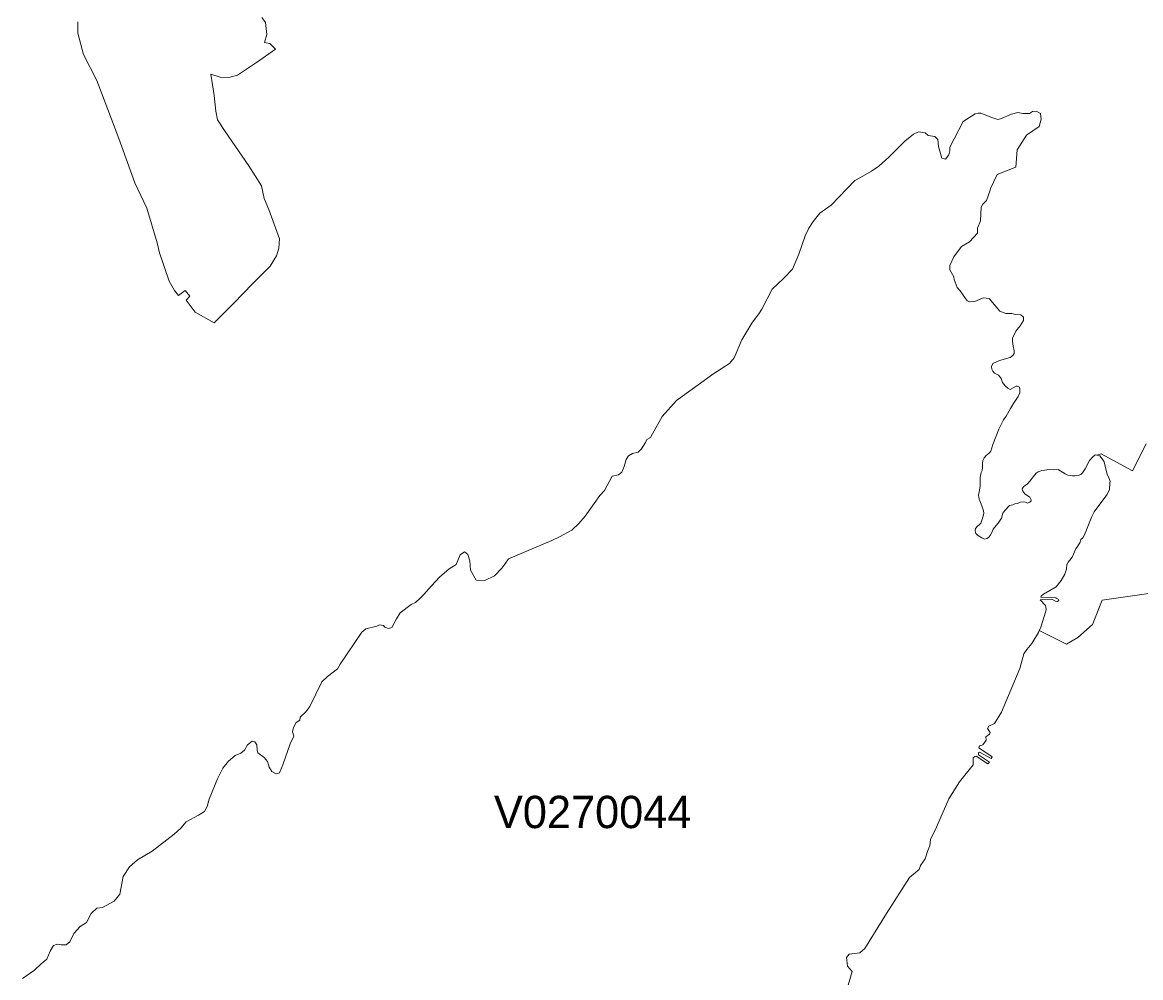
# Model space of a CAD drawing. Extents: x 369010 to 735936, y 6377141 to 6616555.
# Drawn here: x 405281 to 408735, y 6457471 to 6460423 of the extents above; entities that cross this region are included whole.
import ezdxf
from ezdxf.enums import TextEntityAlignment as Align

# ---------------------------------------------------------------- set-up
doc = ezdxf.new("R2010")
doc.units = 0
doc.header["$LTSCALE"] = 40
doc.layers.add('3', color=7, linetype='Continuous', lineweight=13)
doc.layers.add('4', color=7, linetype='Continuous')

msp = doc.modelspace()

# ---------------------------------------------------------------- linework, layer by layer
at = {"layer": '3'}
for points in [[(405452.53, 6460423.92), (405452.53, 6460389.83), (405469.58, 6460323.13), (405510.79, 6460242.86), (405578.65, 6460063.62), (405628.3, 6459926.42), (405664.87, 6459848.8), (405697.48, 6459741.72), (405703.93, 6459710.27), (405734.05, 6459622.72), (405751.1, 6459593.92), (405762.85, 6459578.2), (405783.71, 6459593.92), (405798.1, 6459576.87), (405786.35, 6459563.8), (405814.99, 6459527.22), (405873.74, 6459494.62), (405933.98, 6459554.7), (405991.41, 6459614.77), (406046.19, 6459669.72), (406065.72, 6459701), (406073.5, 6459724.5), (406074.83, 6459753.3), (406042.22, 6459844.83), (406027.82, 6459878.75), (406019.88, 6459917.98), (405980.82, 6459979.38), (405907.67, 6460085.3), (405884, 6460121.88), (405878.87, 6460148.03), (405873.57, 6460196.52), (405863.31, 6460262.39), (405891.94, 6460253.29), (405918.09, 6460251.96), (405945.57, 6460259.74), (406004.32, 6460298.97), (406063.08, 6460339.52), (406044.87, 6460357.89), (406029.15, 6460360.54), (406035.6, 6460385.36), (406031.8, 6460421.94), (406020.05, 6460437.66)], [(406020.05, 6460437.66), (406031.8, 6460421.94), (406035.6, 6460385.36), (406029.15, 6460360.54), (406044.87, 6460357.89), (406063.08, 6460339.52), (406004.32, 6460298.97), (405945.57, 6460259.74), (405918.09, 6460251.96), (405891.94, 6460253.29), (405863.31, 6460262.39), (405873.57, 6460196.52), (405878.87, 6460148.03), (405884, 6460121.88), (405907.67, 6460085.3), (405980.82, 6459979.38), (406019.88, 6459917.98), (406027.82, 6459878.75), (406042.22, 6459844.83), (406074.83, 6459753.3), (406073.5, 6459724.5), (406065.72, 6459701), (406046.19, 6459669.72), (405991.41, 6459614.77), (405933.98, 6459554.7), (405873.74, 6459494.62), (405814.99, 6459527.22), (405786.35, 6459563.8), (405798.1, 6459576.87), (405783.71, 6459593.92), (405762.85, 6459578.2), (405751.1, 6459593.92), (405734.05, 6459622.72)], [(405734.05, 6459622.72), (405703.93, 6459710.27), (405697.48, 6459741.72), (405664.87, 6459848.8), (405628.3, 6459926.42), (405578.65, 6460063.62), (405510.79, 6460242.86), (405469.58, 6460323.13), (405452.53, 6460389.83), (405452.53, 6460423.92)], [(407152.75, 6459083.34), (407165.17, 6459090.79), (407183.54, 6459094.1), (407193.63, 6459105.02), (407205.22, 6459124.22), (407209.52, 6459134.15), (407221.11, 6459140.11), (407226.9, 6459151.69), (407257.68, 6459204.82), (407301.05, 6459254.14), (407416.9, 6459337.22), (407465.56, 6459369), (407480.12, 6459386.54), (407503.46, 6459441.49), (407533.74, 6459492.8), (407557.74, 6459525.24), (407565.02, 6459536.16), (407597.46, 6459597.73), (407631.72, 6459630.99), (407659.53, 6459660.12), (407679.55, 6459706.13), (407698.75, 6459762.74), (407710.5, 6459786.57), (407723.74, 6459807.09), (407744.43, 6459832.91), (407778.86, 6459857.57), (407852.67, 6459933.54), (407870.05, 6459942.97), (407903.65, 6459962.66), (407926.98, 6459978.55), (407957.1, 6460006.03), (408007.09, 6460055.35), (408033.4, 6460077.69), (408049.29, 6460084.31), (408069.32, 6460081.83), (408078.58, 6460072.72), (408099.44, 6460070.24), (408108.54, 6460060.97), (408111.02, 6460039.29), (408121.12, 6460002.55), (408132.54, 6460000.07), (408142.3, 6460013.14), (408145.78, 6460026.22), (408145.45, 6460036.98), (408187.49, 6460116.42), (408224.39, 6460139.75), (408233, 6460142.4), (408242.1, 6460142.4), (408275.86, 6460128.5), (408293.74, 6460122.54), (408302.84, 6460124.69), (408336.6, 6460138.59), (408355.8, 6460143.73), (408371.86, 6460141.08), (408391.72, 6460141.08), (408400.82, 6460147.7), (408412.9, 6460148.03), (408426.14, 6460140.75), (408427.96, 6460123.2), (408421.34, 6460101.03), (408382.78, 6460073.72), (408354.31, 6460028.37), (408350.18, 6459975.57), (408292.58, 6459953.06), (408271.73, 6459909.7), (408270.24, 6459904.08), (408258.98, 6459872.63), (408247.4, 6459861.21), (408242.27, 6459851.28), (408240.78, 6459808.91), (408231.67, 6459786.57), (408231.84, 6459771.51), (408206.68, 6459744.7), (408181.86, 6459729.8), (408158.03, 6459697.69), (408146.27, 6459671.71), (408146.27, 6459658.47), (408158.19, 6459636.46), (408159.18, 6459627.85), (408168.29, 6459603.35), (408178.05, 6459593.09), (408199.57, 6459562.48), (408207.68, 6459559.33), (408222.74, 6459560.32), (408248.39, 6459571.25), (408267.26, 6459568.93), (408300.03, 6459530.37), (408318.9, 6459522.59), (408336.94, 6459523.42), (408348.85, 6459519.78), (408365.4, 6459519.11), (408373.18, 6459512), (408373.68, 6459501.07), (408363.25, 6459484.85), (408349.84, 6459468.8), (408339.42, 6459446.62), (408339.42, 6459437.85), (408341.74, 6459421.63), (408344.71, 6459407.56), (408344.71, 6459399.45)], [(408278.18, 6459368.17), (408299.7, 6459378.1), (408332.14, 6459387.04), (408340.91, 6459392.83), (408344.71, 6459399.45), (408344.71, 6459407.56), (408341.74, 6459421.63), (408339.42, 6459437.85), (408339.42, 6459446.62), (408349.84, 6459468.8), (408363.25, 6459484.85), (408373.68, 6459501.07), (408373.18, 6459512), (408365.4, 6459519.11), (408348.85, 6459519.78), (408336.94, 6459523.42), (408318.9, 6459522.59), (408300.03, 6459530.37), (408267.26, 6459568.93), (408248.39, 6459571.25), (408222.74, 6459560.32), (408207.68, 6459559.33), (408199.57, 6459562.48), (408178.05, 6459593.09), (408168.29, 6459603.35), (408159.18, 6459627.85), (408158.19, 6459636.46), (408146.27, 6459658.47), (408146.27, 6459671.71), (408158.03, 6459697.69), (408181.86, 6459729.8), (408206.68, 6459744.7), (408231.84, 6459771.51), (408231.67, 6459786.57), (408240.78, 6459808.91), (408242.27, 6459851.28), (408247.4, 6459861.21), (408258.98, 6459872.63), (408270.24, 6459904.08), (408271.73, 6459909.7), (408292.58, 6459953.06), (408350.18, 6459975.57), (408354.31, 6460028.37), (408382.78, 6460073.72), (408421.34, 6460101.03), (408427.96, 6460123.2), (408426.14, 6460140.75), (408412.9, 6460148.03), (408400.82, 6460147.7), (408391.72, 6460141.08), (408371.86, 6460141.08), (408355.8, 6460143.73), (408336.6, 6460138.59), (408302.84, 6460124.69), (408293.74, 6460122.54), (408275.86, 6460128.5), (408242.1, 6460142.4), (408233, 6460142.4), (408224.39, 6460139.75), (408187.49, 6460116.42), (408145.45, 6460036.98), (408145.78, 6460026.22), (408142.3, 6460013.14), (408132.54, 6460000.07), (408121.12, 6460002.55), (408111.02, 6460039.29), (408108.54, 6460060.97), (408099.44, 6460070.24), (408078.58, 6460072.72), (408069.32, 6460081.83), (408049.29, 6460084.31), (408033.4, 6460077.69), (408007.09, 6460055.35), (407957.1, 6460006.03), (407926.98, 6459978.55), (407903.65, 6459962.66), (407870.05, 6459942.97), (407852.67, 6459933.54), (407778.86, 6459857.57), (407744.43, 6459832.91), (407723.74, 6459807.09), (407710.5, 6459786.57), (407698.75, 6459762.74), (407679.55, 6459706.13), (407659.53, 6459660.12), (407631.72, 6459630.99), (407597.46, 6459597.73), (407565.02, 6459536.16), (407557.74, 6459525.24), (407533.74, 6459492.8), (407503.46, 6459441.49), (407480.12, 6459386.54), (407465.56, 6459369), (407416.9, 6459337.22), (407301.05, 6459254.14), (407257.68, 6459204.82), (407226.9, 6459151.69), (407221.11, 6459140.11), (407209.52, 6459134.15), (407205.22, 6459124.22)], [(408344.71, 6459399.45), (408340.91, 6459392.83), (408332.14, 6459387.04), (408299.7, 6459378.1), (408278.18, 6459368.17), (408274.54, 6459359.4), (408275.37, 6459351.29), (408278.18, 6459344.67), (408283.48, 6459338.71), (408295.89, 6459332.09), (408304, 6459322.49), (408306.98, 6459315.87), (408308.47, 6459310.08), (408316.58, 6459299.65), (408324.69, 6459292.37), (408332.14, 6459288.57), (408350.51, 6459298.17), (408354.31, 6459298.17), (408360.93, 6459295.35), (408362.42, 6459287.9), (408362.42, 6459277.64), (408357.13, 6459266.55), (408342.4, 6459245.2), (408332.8, 6459229.32), (408320.22, 6459205.81), (408312.11, 6459194.06), (408296.72, 6459165.27), (408279.01, 6459118.59), (408272.39, 6459097.91), (408268.58, 6459092.77), (408258.32, 6459083.84), (408251.7, 6459076.56), (408248.06, 6459069.11), (408246.57, 6459059.51), (408247.23, 6459046.93), (408245.74, 6459038.16), (408242.27, 6459031.87), (408239.78, 6459015.82), (408239.12, 6458988.51), (408234.65, 6458961.2), (408236.14, 6458949.45), (408245.08, 6458928.76), (408250.21, 6458913.7), (408250.87, 6458905.59), (408248.72, 6458896.82), (408241.27, 6458875.47), (408237.63, 6458871), (408231.01, 6458865.87), (408225.05, 6458858.42), (408224.39, 6458851.14), (408226.54, 6458843.69), (408231.67, 6458837.73), (408244.25, 6458829.62), (408253.19, 6458825.98), (408260.47, 6458827.47), (408265.77, 6458830.45), (408270.9, 6458837.07), (408276.03, 6458846.67), (408279.67, 6458856.27), (408288.61, 6458868.02), (408295.23, 6458875.47), (408305.49, 6458890.86), (408309.3, 6458905.59), (408315.92, 6458914.53), (408330.65, 6458929.26), (408340.91, 6458931.41), (408346.2, 6458935.05), (408354.98, 6458935.88), (408363.91, 6458939.52), (408373.51, 6458941.01), (408379.3, 6458940.35), (408385.92, 6458936.54), (408392.54, 6458939.52), (408397.01, 6458943.99), (408397.01, 6458947.63), (408393.37, 6458955.08), (408378.64, 6458964.67), (408373.51, 6458970.47), (408370.53, 6458975.6), (408369.04, 6458981.56), (408373.51, 6458987.51), (408378.64, 6458991.82), (408385.92, 6458996.29), (408394.03, 6459005.89), (408402.97, 6459018.46), (408412.57, 6459029.55), (408418.53, 6459033.86), (408430.28, 6459037.5), (408453.95, 6459040.48), (408466.36, 6459039.81), (408480.43, 6459040.48), (408501.78, 6459027.24), (408509.89, 6459023.59), (408524.29, 6459021.44), (408532.4, 6459021.44), (408542.66, 6459022.77), (408550.1, 6459025.08), (408556.06, 6459030.88), (408564.17, 6459043.45), (408577.41, 6459068.61)], [(408609.19, 6459083.34), (408600.09, 6459085.16), (408595.12, 6459086.15), (408586.35, 6459079.53), (408577.41, 6459068.61), (408564.17, 6459043.45), (408556.06, 6459030.88), (408550.1, 6459025.08), (408542.66, 6459022.77), (408532.4, 6459021.44), (408524.29, 6459021.44), (408509.89, 6459023.59), (408501.78, 6459027.24), (408480.43, 6459040.48), (408466.36, 6459039.81), (408453.95, 6459040.48), (408430.28, 6459037.5), (408418.53, 6459033.86), (408412.57, 6459029.55), (408402.97, 6459018.46), (408394.03, 6459005.89), (408385.92, 6458996.29), (408378.64, 6458991.82), (408373.51, 6458987.51), (408369.04, 6458981.56), (408370.53, 6458975.6), (408373.51, 6458970.47), (408378.64, 6458964.67), (408393.37, 6458955.08), (408397.01, 6458947.63), (408397.01, 6458943.99), (408392.54, 6458939.52), (408385.92, 6458936.54), (408379.3, 6458940.35), (408373.51, 6458941.01), (408363.91, 6458939.52), (408354.98, 6458935.88), (408346.2, 6458935.05), (408340.91, 6458931.41), (408330.65, 6458929.26), (408315.92, 6458914.53), (408309.3, 6458905.59), (408305.49, 6458890.86), (408295.23, 6458875.47), (408288.61, 6458868.02), (408279.67, 6458856.27), (408276.03, 6458846.67), (408270.9, 6458837.07), (408265.77, 6458830.45), (408260.47, 6458827.47), (408253.19, 6458825.98), (408244.25, 6458829.62), (408231.67, 6458837.73), (408226.54, 6458843.69), (408224.39, 6458851.14), (408225.05, 6458858.42), (408231.01, 6458865.87), (408237.63, 6458871), (408241.27, 6458875.47), (408248.72, 6458896.82), (408250.87, 6458905.59), (408250.21, 6458913.7), (408245.08, 6458928.76), (408236.14, 6458949.45), (408234.65, 6458961.2), (408239.12, 6458988.51), (408239.78, 6459015.82), (408242.27, 6459031.87), (408245.74, 6459038.16), (408247.23, 6459046.93), (408246.57, 6459059.51), (408248.06, 6459069.11), (408251.7, 6459076.56), (408258.32, 6459083.84), (408268.58, 6459092.77), (408272.39, 6459097.91), (408279.01, 6459118.59), (408296.72, 6459165.27), (408312.11, 6459194.06), (408320.22, 6459205.81), (408332.8, 6459229.32), (408342.4, 6459245.2), (408357.13, 6459266.55), (408362.42, 6459277.64), (408362.42, 6459287.9), (408360.93, 6459295.35), (408354.31, 6459298.17), (408350.51, 6459298.17), (408332.14, 6459288.57), (408324.69, 6459292.37), (408316.58, 6459299.65), (408308.47, 6459310.08), (408306.98, 6459315.87), (408304, 6459322.49), (408295.89, 6459332.09), (408283.48, 6459338.71), (408278.18, 6459344.67), (408275.37, 6459351.29), (408274.54, 6459359.4), (408278.18, 6459368.17)], [(407205.22, 6459124.22), (407193.63, 6459105.02), (407183.54, 6459094.1), (407165.17, 6459090.79), (407152.75, 6459083.34), (407145.97, 6459071.59), (407139.35, 6459049.91), (407132.56, 6459032.37), (407121.81, 6459024.92), (407102.61, 6459020.78), (407079.27, 6458975.6), (407064.21, 6458960.7), (407047.49, 6458935.55), (407019.03, 6458896.65), (406999.33, 6458874.14), (406977.82, 6458853.95), (406940.08, 6458832.44), (406916.75, 6458821.84), (406782.52, 6458765.24), (406771.43, 6458748.53), (406762, 6458736.44), (406739.49, 6458712.78), (406709.87, 6458697.88), (406682.89, 6458699.21), (406665.35, 6458730.16), (406662.7, 6458758.46), (406657.24, 6458778.65), (406646.48, 6458786.76), (406633.07, 6458777.32), (406620.99, 6458747.7), (406599.31, 6458734.29), (406569.68, 6458708.64), (406544.2, 6458681.83), (406521.19, 6458654.69), (406509.94, 6458642.94), (406495.7, 6458630.36), (406481.47, 6458623.74), (406447.38, 6458597.75), (406436.45, 6458579.38), (406422.22, 6458552.74), (406411.46, 6458549.43), (406400.54, 6458553.56), (406396.4, 6458559.36), (406383.82, 6458561.18), (406375.55, 6458556.87), (406342.12, 6458548.6), (406329.7, 6458538.5), (406262.34, 6458439.7), (406253.9, 6458424.64), (406223.12, 6458401.3), (406205.74, 6458384.75), (406169, 6458308.78), (406156.42, 6458292.07), (406138.88, 6458275.52), (406138.05, 6458266.25), (406126.3, 6458258.8), (406117.86, 6458244.07), (406115.38, 6458229.84), (406119.51, 6458216.6), (406107.76, 6458193.1), (406085.25, 6458128.05), (406075.32, 6458103.89), (406065.23, 6458100.58), (406051.16, 6458108.03), (406042.72, 6458120.6), (406037.75, 6458138.98), (406027.66, 6458150.56), (406008.46, 6458165.62), (406005.98, 6458174.72), (406005.15, 6458189.79), (405999.36, 6458199.05), (405990.92, 6458201.54), (405976.02, 6458190.61), (405966.75, 6458173.9), (405955.17, 6458164.79), (405938.45, 6458157.35), (405917.1, 6458139.97), (405900.39, 6458118.29), (405883.84, 6458084.86), (405858.02, 6458022.46), (405851.23, 6457999.12), (405842.96, 6457984.06), (405824.58, 6457972.31), (405786.52, 6457952.29), (405769.97, 6457932.26), (405749.28, 6457914.39), (405681.26, 6457861.43), (405636.24, 6457834.28), (405611.91, 6457813.59), (405591.89, 6457783.47), (405582.29, 6457728.19), (405564.74, 6457706.51), (405528.66, 6457687.15), (405510.62, 6457685.33), (405493.08, 6457668.61), (405478.68, 6457640.81), (405459.15, 6457628.89), (405439.46, 6457606.71), (405427.87, 6457581.72), (405416.12, 6457571.79)], [(408752.18, 6459120.41), (408710.48, 6459036.83), (408613.66, 6459089.13), (408600.09, 6459085.16), (408609.19, 6459083.34), (408616.47, 6459074.4), (408622.43, 6459064.14), (408628.39, 6459037.5), (408632.03, 6459026.57), (408637.16, 6459015.48), (408640.8, 6459005.22), (408640.47, 6458999.6), (408639.31, 6458978.58), (408630.54, 6458962.85), (408591.98, 6458909.89), (408584.03, 6458895.66), (408561.36, 6458838.89), (408556.39, 6458829.95), (408550.44, 6458824.49), (408548.45, 6458816.05), (408540.67, 6458803.31), (408534.71, 6458795.86), (408523.79, 6458770.21), (408511.54, 6458754.82), (408507.57, 6458747.37), (408506.58, 6458733.3), (408501.12, 6458717.58), (408489.7, 6458698.21), (408473.97, 6458678.52), (408434.91, 6458655.68), (408428.46, 6458649.89), (408427.47, 6458646.91), (408473.15, 6458644.26), (408473.97, 6458643.76), (408480.43, 6458639.96), (408482.08, 6458636.48), (408478.44, 6458633.5), (408471.82, 6458634.33), (408461.39, 6458639.79), (408424.98, 6458638.63), (408441.7, 6458620.43), (408443.85, 6458609.83), (408442.69, 6458603.05), (408425.48, 6458550.91), (408422.34, 6458542.97), (408506.74, 6458501.26), (408540.84, 6458522.28), (408586.52, 6458561.51), (408616.47, 6458637.31), (408917.85, 6458680.17)], [(408577.41, 6459068.61), (408586.35, 6459079.53), (408595.12, 6459086.15), (408600.09, 6459085.16), (408613.66, 6459089.13), (408710.48, 6459036.83), (408752.18, 6459120.41)], [(405366.8, 6457552.59), (405376.9, 6457570.14), (405388.48, 6457574.28), (405400.23, 6457571.79), (405416.12, 6457571.79), (405427.87, 6457581.72), (405439.46, 6457606.71), (405459.15, 6457628.89), (405478.68, 6457640.81), (405493.08, 6457668.61), (405510.62, 6457685.33), (405528.66, 6457687.15), (405564.74, 6457706.51), (405582.29, 6457728.19), (405591.89, 6457783.47), (405611.91, 6457813.59), (405636.24, 6457834.28), (405681.26, 6457861.43), (405749.28, 6457914.39), (405769.97, 6457932.26), (405786.52, 6457952.29), (405824.58, 6457972.31), (405842.96, 6457984.06), (405851.23, 6457999.12), (405858.02, 6458022.46), (405883.84, 6458084.86), (405900.39, 6458118.29), (405917.1, 6458139.97), (405938.45, 6458157.35), (405955.17, 6458164.79), (405966.75, 6458173.9), (405976.02, 6458190.61), (405990.92, 6458201.54), (405999.36, 6458199.05), (406005.15, 6458189.79), (406005.98, 6458174.72), (406008.46, 6458165.62), (406027.66, 6458150.56), (406037.75, 6458138.98), (406042.72, 6458120.6), (406051.16, 6458108.03), (406065.23, 6458100.58), (406075.32, 6458103.89), (406085.25, 6458128.05), (406107.76, 6458193.1), (406119.51, 6458216.6), (406115.38, 6458229.84), (406117.86, 6458244.07), (406126.3, 6458258.8), (406138.05, 6458266.25), (406138.88, 6458275.52), (406156.42, 6458292.07), (406169, 6458308.78), (406205.74, 6458384.75), (406223.12, 6458401.3), (406253.9, 6458424.64), (406262.34, 6458439.7), (406329.7, 6458538.5), (406342.12, 6458548.6), (406375.55, 6458556.87), (406383.82, 6458561.18), (406396.4, 6458559.36), (406400.54, 6458553.56), (406411.46, 6458549.43), (406422.22, 6458552.74), (406436.45, 6458579.38), (406447.38, 6458597.75), (406481.47, 6458623.74), (406495.7, 6458630.36), (406509.94, 6458642.94), (406521.19, 6458654.69), (406544.2, 6458681.83), (406569.68, 6458708.64), (406599.31, 6458734.29), (406620.99, 6458747.7), (406633.07, 6458777.32), (406646.48, 6458786.76), (406657.24, 6458778.65), (406662.7, 6458758.46), (406665.35, 6458730.16), (406682.89, 6458699.21), (406709.87, 6458697.88), (406739.49, 6458712.78), (406762, 6458736.44), (406771.43, 6458748.53), (406782.52, 6458765.24), (406916.75, 6458821.84), (406940.08, 6458832.44), (406977.82, 6458853.95), (406999.33, 6458874.14), (407019.03, 6458896.65), (407047.49, 6458935.55), (407064.21, 6458960.7), (407079.27, 6458975.6), (407102.61, 6459020.78), (407121.81, 6459024.92), (407132.56, 6459032.37), (407139.35, 6459049.91), (407145.97, 6459071.59), (407152.75, 6459083.34)], [(407831.32, 6457447), (407844.4, 6457489.7), (407829.67, 6457505.76), (407826.52, 6457533.23), (407834.8, 6457543.66), (407867.4, 6457547.13), (407883.79, 6457560.87), (407950.65, 6457669.28), (408020.82, 6457779.67), (408051.11, 6457804.49), (408055.41, 6457817.57), (408069.32, 6457838.25), (408078.09, 6457863.58), (408084.54, 6457878.31), (408086.2, 6457897.17), (408104.4, 6457935.74), (408143.13, 6458023.45), (408176.07, 6458075.92), (408218.43, 6458128.05), (408217.94, 6458149.73), (408222.74, 6458154.53), (408226.71, 6458155.03), (408263.62, 6458131.53), (408268.75, 6458136.66), (408234.49, 6458159.33), (408233.99, 6458164.96), (408237.96, 6458167.94), (408273.55, 6458148.08), (408277.02, 6458153.21), (408235.81, 6458181.01), (408237.96, 6458186.64), (408247.56, 6458189.62), (408258.32, 6458204.51), (408257, 6458215.27), (408267.92, 6458222.72), (408270.9, 6458227.85), (408262.29, 6458240.93), (408266.1, 6458248.21), (408284.31, 6458256.15), (408305.49, 6458291.57), (408362.42, 6458425.63), (408374.84, 6458470.98), (408383.94, 6458484.38), (408399.16, 6458503.42), (408420.18, 6458537.67), (408422.34, 6458542.97), (408425.48, 6458550.91), (408442.69, 6458603.05), (408443.85, 6458609.83), (408441.7, 6458620.43), (408424.98, 6458638.63), (408461.39, 6458639.79), (408471.82, 6458634.33), (408478.44, 6458633.5), (408482.08, 6458636.48), (408480.43, 6458639.96), (408473.97, 6458643.76), (408473.15, 6458644.26), (408427.47, 6458646.91), (408428.46, 6458649.89), (408434.91, 6458655.68), (408473.97, 6458678.52), (408489.7, 6458698.21), (408501.12, 6458717.58), (408506.58, 6458733.3), (408507.57, 6458747.37), (408511.54, 6458754.82), (408523.79, 6458770.21), (408534.71, 6458795.86), (408540.67, 6458803.31), (408548.45, 6458816.05), (408550.44, 6458824.49), (408556.39, 6458829.95), (408561.36, 6458838.89), (408584.03, 6458895.66), (408591.98, 6458909.89), (408630.54, 6458962.85), (408639.31, 6458978.58), (408640.47, 6458999.6), (408640.8, 6459005.22), (408637.16, 6459015.48), (408632.03, 6459026.57), (408628.39, 6459037.5), (408622.43, 6459064.14), (408616.47, 6459074.4), (408609.19, 6459083.34)], [(408917.85, 6458680.17), (408616.47, 6458637.31), (408586.52, 6458561.51), (408540.84, 6458522.28), (408506.74, 6458501.26), (408422.34, 6458542.97), (408420.18, 6458537.67), (408399.16, 6458503.42), (408383.94, 6458484.38), (408374.84, 6458470.98), (408362.42, 6458425.63), (408305.49, 6458291.57), (408284.31, 6458256.15), (408266.1, 6458248.21), (408262.29, 6458240.93), (408270.9, 6458227.85), (408267.92, 6458222.72), (408257, 6458215.27), (408258.32, 6458204.51), (408247.56, 6458189.62), (408237.96, 6458186.64), (408235.81, 6458181.01), (408277.02, 6458153.21), (408273.55, 6458148.08), (408237.96, 6458167.94), (408233.99, 6458164.96), (408234.49, 6458159.33), (408268.75, 6458136.66), (408263.62, 6458131.53), (408226.71, 6458155.03), (408222.74, 6458154.53), (408217.94, 6458149.73), (408218.43, 6458128.05), (408176.07, 6458075.92), (408143.13, 6458023.45), (408104.4, 6457935.74), (408086.2, 6457897.17), (408084.54, 6457878.31), (408078.09, 6457863.58), (408069.32, 6457838.25), (408055.41, 6457817.57), (408051.11, 6457804.49), (408020.82, 6457779.67), (407950.65, 6457669.28), (407883.79, 6457560.87), (407867.4, 6457547.13), (407834.8, 6457543.66), (407826.52, 6457533.23), (407829.67, 6457505.76), (407844.4, 6457489.7), (407831.32, 6457447)], [(405416.12, 6457571.79), (405400.23, 6457571.79), (405388.48, 6457574.28), (405376.9, 6457570.14), (405366.8, 6457552.59), (405355.88, 6457527.93), (405339.16, 6457513.7), (405318.31, 6457493.68), (405280.74, 6457467.86)], [(405280.74, 6457467.86), (405318.31, 6457493.68), (405339.16, 6457513.7), (405355.88, 6457527.93), (405366.8, 6457552.59)]]:
    msp.add_lwpolyline(points, dxfattribs=at)

# ---------------------------------------------------------------- texts
at = {"layer": '4'}
msp.add_text('V0270044', height=100, dxfattribs=at).set_placement((407042.51, 6457932.64), align=Align.CENTER)

doc.saveas('drawing.dxf')
